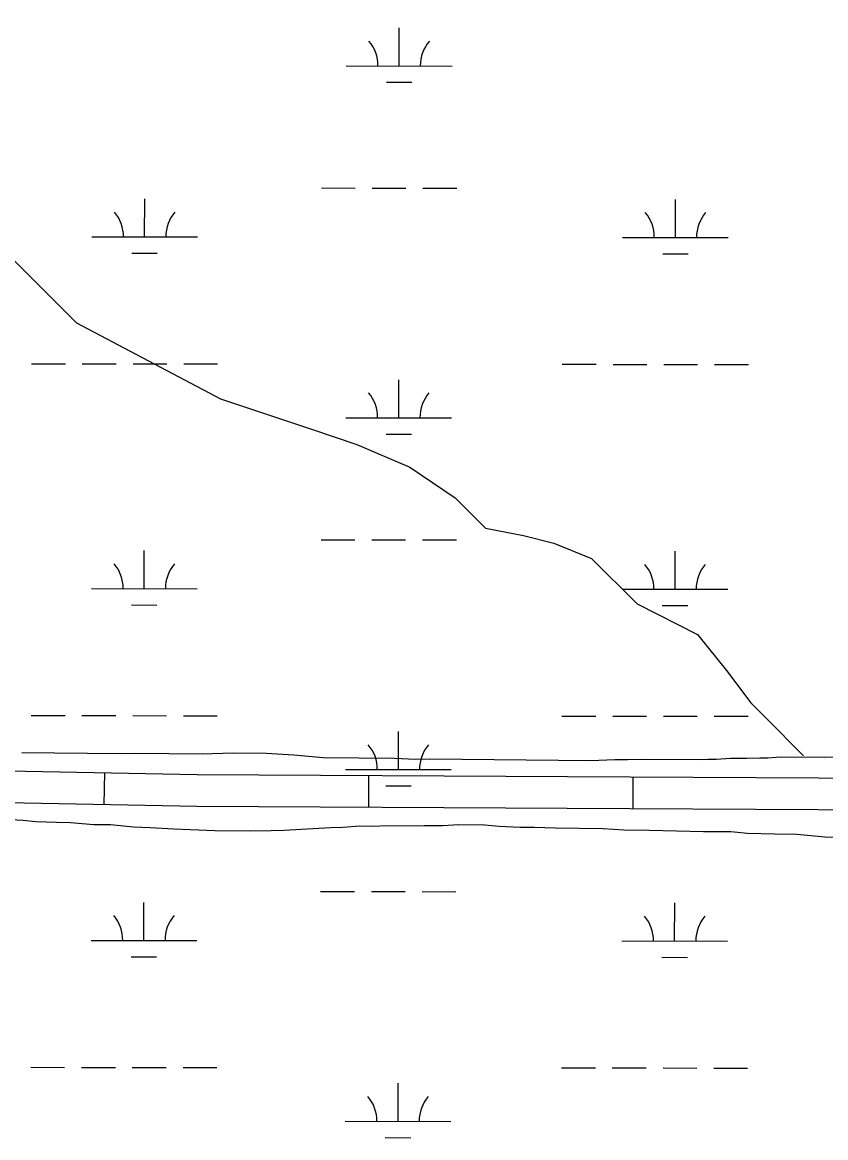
# Model space of a CAD drawing. Extents: x 3148686 to 3186545, y 916144 to 941516.
# Drawn here: x 3176699 to 3177459, y 934848 to 935903 of the extents above; entities that cross this region are included whole.
import ezdxf

# ---------------------------------------------------------------- set-up
doc = ezdxf.new("R2010")
doc.units = 0
for name, color, linetype in [('V-ROAD-CNTR', 7, 'Continuous'), ('V-SITE-VEGE', 7, 'Continuous'), ('V-TOPO-SHOR', 7, 'Continuous'), ('V-WETL-SWMP', 7, 'Continuous')]:
    doc.layers.add(name, color=color, linetype=linetype)

msp = doc.modelspace()

# ---------------------------------------------------------------- linework, layer by layer
at = {"layer": 'V-ROAD-CNTR'}
for p, q in [((3176777.1197319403, 935193.545503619), (3176776.537297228, 935163.5511579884)), ((3177026.8876278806, 935190.9984377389), (3177026.7314210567, 935160.9988444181)), ((3177276.88511349, 935189.6920181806), (3177276.7266384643, 935159.6924367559))]:
    msp.add_line(p, q, dxfattribs=at)
for points in [[(3175951.3237250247, 935211.7951779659), (3176382.307845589, 935208.671569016), (3176470.5953393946, 935209.5957923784), (3176620.7760097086, 935196.5814095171), (3176864.8346697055, 935191.8422417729), (3177214.836670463, 935190.0197937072), (3178164.409190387, 935185.0036060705), (3178868.7521334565, 935178.000117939), (3178994.5302592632, 935168.0617452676), (3179310.4149575, 935168.4596101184), (3179684.655747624, 935144.263698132), (3179924.908202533, 935124.2128807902), (3180138.276027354, 935103.5946004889), (3180300.8405648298, 935086.0975911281), (3180461.1264392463, 935080.6329383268), (3180887.764141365, 935085.5366936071), (3181317.805496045, 935087.0652351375), (3181732.489537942, 935083.4074464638), (3182167.953359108, 935086.346337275), (3182851.8855889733, 935081.7890092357)], [(3175933.1989953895, 935181.9257512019), (3176382.3561544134, 935178.6704309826), (3176469.4546606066, 935179.5822076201), (3176619.187990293, 935166.6065904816), (3176864.4653302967, 935161.8437582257), (3177214.6793295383, 935160.0202062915), (3178164.1808096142, 935155.0043939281), (3178867.419866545, 935148.0118820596), (3178993.3657407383, 935138.060254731), (3179309.4650425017, 935138.4583898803), (3179682.4402523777, 935114.3443018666), (3179922.2177974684, 935094.3331192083), (3180135.2279726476, 935073.7493995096), (3180298.7214351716, 935056.1524088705), (3180460.7875607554, 935050.6270616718), (3180887.9898586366, 935055.5373063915), (3181317.726503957, 935057.0647648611), (3181732.4584620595, 935053.4065535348), (3182167.9546408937, 935056.3456627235), (3182851.7884110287, 935051.788990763)]]:
    msp.add_lwpolyline(points, dxfattribs=at)
at = {"layer": 'V-SITE-VEGE'}
for p, q in [((3176791.895, 935211.2719999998), (3176698.799, 935212.2339999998)), ((3176806.358, 935211.698), (3176791.895, 935211.272)), ((3176869.3850000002, 935211.0439999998), (3176806.358, 935211.698)), ((3176898.889, 935211.894), (3176869.3850000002, 935211.0439999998)), ((3176930.114, 935211.5729999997), (3176898.889, 935211.8939999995)), ((3176956.122, 935210.1449999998), (3176930.114, 935211.5729999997)), ((3176983.8540000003, 935207.544), (3176956.122, 935210.1449999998)), ((3177051.5100000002, 935206.8439999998), (3176983.8540000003, 935207.544)), ((3177071.164, 935206.0609999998), (3177051.5100000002, 935206.8439999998)), ((3177084.47, 935206.5040000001), (3177071.164, 935206.061)), ((3177237.126, 935204.9209999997), (3177084.47, 935206.5040000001)), ((3177259.691, 935205.8439999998), (3177237.126, 935204.9209999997)), ((3177271.8340000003, 935205.7169999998), (3177259.691, 935205.8439999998)), ((3177288.031, 935206.1289999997), (3177271.8340000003, 935205.7169999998)), ((3177337.761, 935205.613), (3177288.031, 935206.1289999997)), ((3177347.597, 935206.0879999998), (3177337.761, 935205.613)), ((3177355.693, 935206.0039999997), (3177347.597, 935206.0879999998)), ((3177369.005, 935207.0239999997), (3177355.693, 935206.0039999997)), ((3177384.617, 935206.8619999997), (3177369.005, 935207.0239999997)), ((3177396.7660000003, 935207.3149999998), (3177384.617, 935206.8619999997)), ((3177404.284, 935207.2369999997), (3177396.7660000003, 935207.3149999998)), ((3177416.4390000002, 935208.2669999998), (3177404.284, 935207.2369999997)), ((3177458.073, 935207.8349999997), (3177416.4390000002, 935208.2669999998)), ((3177467.329, 935208.3159999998), (3177458.073, 935207.8349999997)), ((3176699.9890000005, 935148.4839999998), (3176682.6460000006, 935149.2419999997)), ((3176712.119, 935147.2019999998), (3176699.9890000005, 935148.4839999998)), ((3176731.7740000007, 935146.4199999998), (3176712.119, 935147.2019999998)), ((3176745.0740000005, 935146.2799999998), (3176731.7740000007, 935146.4199999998)), ((3176767.0280000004, 935144.3179999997), (3176745.0740000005, 935146.2799999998)), ((3176782.6400000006, 935144.1569999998), (3176767.0280000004, 935144.3179999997)), ((3176804.597, 935142.1949999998), (3176782.6400000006, 935144.1569999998)), ((3176820.202, 935141.4550000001), (3176804.597, 935142.1950000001)), ((3177002.374000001, 935141.8789999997), (3176990.8050000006, 935141.42)), ((3177018.5780000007, 935142.8679999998), (3177002.374000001, 935141.8789999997)), ((3177029.5650000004, 935142.7559999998), (3177018.5780000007, 935142.8679999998)), ((3177046.3410000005, 935143.1609999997), (3177029.5650000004, 935142.7559999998)), ((3177073.518, 935142.8769999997), (3177046.3410000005, 935143.1609999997)), ((3177079.305, 935143.3969999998), (3177073.518, 935142.8769999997)), ((3177097.2290000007, 935143.2099999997), (3177079.305, 935143.3969999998)), ((3177112.278, 935144.2119999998), (3177097.2290000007, 935143.2099999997)), ((3177136.5650000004, 935143.9599999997), (3177112.278, 935144.2119999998)), ((3177150.432, 935142.659), (3177136.5650000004, 935143.9599999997)), ((3177170.0850000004, 935141.8789999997), (3177150.432, 935142.659)), ((3177183.3850000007, 935141.7399999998), (3177170.0850000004, 935141.8789999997)), ((3177203.6170000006, 935140.9509999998), (3177183.3850000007, 935141.7399999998)), ((3176842.7430000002, 935140.0649999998), (3176820.202, 935141.4549999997)), ((3176881.472, 935138.5059999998), (3176842.7430000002, 935140.0649999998)), ((3176915.59, 935138.1539999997), (3176881.472, 935138.5059999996)), ((3176934.6790000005, 935138.5329999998), (3176915.59, 935138.154)), ((3176946.8260000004, 935138.9829999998), (3176934.6790000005, 935138.5329999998)), ((3176963.0300000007, 935139.9739999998), (3176946.8260000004, 935138.9829999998)), ((3176974.6010000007, 935140.4330000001), (3176963.0300000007, 935139.974)), ((3176990.8050000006, 935141.42), (3176974.6010000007, 935140.4330000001)), ((3177248.7180000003, 935140.4820000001), (3177203.6170000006, 935140.9509999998)), ((3177268.3680000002, 935139.1229999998), (3177248.7180000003, 935140.4819999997)), ((3177292.656, 935138.8709999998), (3177268.3680000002, 935139.1229999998)), ((3177343.534, 935137.7669999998), (3177292.656, 935138.8709999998)), ((3177369.556, 935137.4959999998), (3177343.534, 935137.7669999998)), ((3177385.1580000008, 935136.1780000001), (3177369.556, 935137.4959999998)), ((3177410.594, 935135.336), (3177385.1580000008, 935136.1780000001)), ((3177431.989, 935135.1149999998), (3177410.594, 935135.3359999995)), ((3177458.5640000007, 935132.5259999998), (3177431.989, 935135.1149999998)), ((3177471.864, 935132.3889999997), (3177458.5640000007, 935132.5259999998))]:
    msp.add_line(p, q, dxfattribs=at)
at = {"layer": 'V-TOPO-SHOR'}
msp.add_lwpolyline([(3176442.7685428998, 935905.8644111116), (3176471.3838624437, 935855.664901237), (3176564.4950254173, 935798.2303902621), (3176628.945563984, 935747.9931263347), (3176686.213957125, 935683.4293256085), (3176707.692436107, 935661.9055417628), (3176750.6493940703, 935618.857974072), (3176886.7477182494, 935547.0440706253), (3176972.722040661, 935518.2852856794), (3177015.709201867, 935503.9058932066), (3177065.8558560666, 935482.3519061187), (3177108.8279156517, 935453.6384260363), (3177137.4658876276, 935424.9400475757), (3177173.2935558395, 935417.735249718), (3177201.954180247, 935410.538002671), (3177237.7742976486, 935396.1661610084), (3177280.7312556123, 935353.1185933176), (3177338.0374028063, 935324.3900116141), (3177366.667823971, 935288.5245893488), (3177388.138752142, 935259.8337616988), (3177402.4577381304, 935245.4845724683), (3177438.2552031, 935209.6115993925)], dxfattribs=at)
at = {"layer": 'V-WETL-SWMP'}
for p, q in [((3177055.7410259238, 935861.8691625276), (3177055.7789500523, 935897.8691382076)), ((3177005.74106043, 935861.9218476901), (3177105.740991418, 935861.8164773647)), ((3177043.724778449, 935846.4508173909), (3177067.7247618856, 935846.4255285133)), ((3176982.2114749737, 935746.5145907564), (3177014.21145289, 935746.4808722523)), ((3177030.211441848, 935746.4640130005), (3177062.2114197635, 935746.4302944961)), ((3177078.2114087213, 935746.4134352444), (3177110.2113866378, 935746.3797167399)), ((3176815.098678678, 935700.2606580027), (3176815.136602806, 935736.260633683)), ((3177317.006332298, 935699.7317959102), (3177317.0442564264, 935735.7317715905)), ((3176765.0987131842, 935700.3133431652), (3176865.0986441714, 935700.2079728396)), ((3177267.0063668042, 935699.7844810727), (3177367.0062977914, 935699.6791107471)), ((3176803.0824312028, 935684.842312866), (3176827.0824146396, 935684.8170239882)), ((3177304.990084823, 935684.3134507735), (3177328.9900682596, 935684.2881618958)), ((3176708.1282638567, 935580.3023209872), (3176740.128241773, 935580.2686024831)), ((3176756.128230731, 935580.2517432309), (3176788.128208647, 935580.2180247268)), ((3176804.1281976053, 935580.201165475), (3176836.128175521, 935580.1674469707)), ((3176852.128164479, 935580.1505877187), (3176884.128142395, 935580.1168692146)), ((3177210.035917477, 935579.7734588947), (3177242.035895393, 935579.7397403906)), ((3177258.0358843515, 935579.7228811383), (3177290.035862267, 935579.6891626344)), ((3177306.035851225, 935579.6723033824), (3177338.0358291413, 935579.6385848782)), ((3177354.035818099, 935579.6217256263), (3177386.035796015, 935579.588007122)), ((3177055.390570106, 935529.1943872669), (3177055.4284942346, 935565.194362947)), ((3177005.3906046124, 935529.2470724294), (3177105.3905356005, 935529.1417021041)), ((3177043.3743226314, 935513.7760421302), (3177067.374306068, 935513.7507532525)), ((3176981.861019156, 935413.8398154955), (3177013.8609970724, 935413.8060969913)), ((3177029.8609860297, 935413.7892377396), (3177061.8609639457, 935413.7555192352)), ((3177077.860952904, 935413.7386599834), (3177109.8609308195, 935413.704941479)), ((3176814.74822286, 935367.5858827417), (3176814.7861469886, 935403.5858584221)), ((3177316.65587648, 935367.0570206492), (3177316.6938006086, 935403.0569963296)), ((3176764.7482573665, 935367.6385679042), (3176864.7481883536, 935367.5331975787)), ((3177266.655910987, 935367.1097058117), (3177366.655841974, 935367.0043354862)), ((3176802.7319753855, 935352.167537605), (3176826.731958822, 935352.1422487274)), ((3177304.6396290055, 935351.6386755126), (3177328.639612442, 935351.6133866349)), ((3176707.7778080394, 935247.6275457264), (3176739.7777859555, 935247.5938272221)), ((3176755.7777749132, 935247.5769679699), (3176787.7777528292, 935247.543249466)), ((3176803.777741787, 935247.526390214), (3176835.777719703, 935247.4926717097)), ((3176851.7777086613, 935247.4758124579), (3176883.777686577, 935247.4420939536)), ((3177209.6854616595, 935247.0986836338), (3177241.685439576, 935247.0649651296)), ((3177257.6854285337, 935247.0481058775), (3177289.6854064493, 935247.0143873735)), ((3177305.685395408, 935246.9975281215), (3177337.6853733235, 935246.9638096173)), ((3177353.6853622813, 935246.9469503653), (3177385.6853401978, 935246.9132318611)), ((3177055.040114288, 935196.5196120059), (3177055.078038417, 935232.519587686)), ((3177005.0401487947, 935196.5722971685), (3177105.0400797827, 935196.4669268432)), ((3177043.0238668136, 935181.1012668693), (3177067.0238502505, 935181.0759779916)), ((3176981.510563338, 935081.1650402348), (3177013.510541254, 935081.1313217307)), ((3177029.510530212, 935081.1144624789), (3177061.5105081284, 935081.0807439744)), ((3177077.510497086, 935081.0638847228), (3177109.5104750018, 935081.0301662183)), ((3176814.3977670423, 935034.911107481), (3176814.435691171, 935070.9110831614)), ((3177316.3054206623, 935034.3822453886), (3177316.3433447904, 935070.3822210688)), ((3176764.3978015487, 935034.9637926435), (3176864.397732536, 935034.858422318)), ((3177266.3054551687, 935034.4349305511), (3177366.3053861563, 935034.3295602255)), ((3176802.3815195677, 935019.4927623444), (3176826.381503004, 935019.4674734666)), ((3177304.289173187, 935018.9639002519), (3177328.2891566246, 935018.9386113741)), ((3176707.4273522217, 934914.9527704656), (3176739.427330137, 934914.9190519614)), ((3176755.4273190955, 934914.9021927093), (3176787.4272970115, 934914.8684742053)), ((3176803.4272859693, 934914.8516149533), (3176835.4272638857, 934914.8178964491)), ((3176851.4272528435, 934914.8010371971), (3176883.427230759, 934914.767318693)), ((3177209.3350058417, 934914.4239083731), (3177241.334983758, 934914.390189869)), ((3177257.3349727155, 934914.3733306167), (3177289.3349506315, 934914.3396121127)), ((3177305.3349395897, 934914.3227528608), (3177337.3349175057, 934914.2890343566)), ((3177353.3349064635, 934914.2721751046), (3177385.3348843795, 934914.2384566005)), ((3177054.689658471, 934863.8448367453), (3177054.727582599, 934899.8448124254)), ((3177004.689692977, 934863.8975219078), (3177104.6896239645, 934863.7921515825)), ((3177042.673410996, 934848.4264916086), (3177066.6733944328, 934848.401202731))]:
    msp.add_line(p, q, dxfattribs=at)
for centre, radius, start, end in [((3177000.4986281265, 935862.4021750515), 35.24628790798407, 359.16780716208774, 40.71146549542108), ((3177110.9844240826, 935862.2857557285), 35.246287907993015, 139.1678041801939, 180.71146251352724), ((3176759.85628088, 935700.7936705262), 35.24628790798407, 359.16780716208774, 40.71146549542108), ((3176870.3420768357, 935700.6772512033), 35.246287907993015, 139.1678041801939, 180.71146251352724), ((3177261.7639344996, 935700.2648084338), 35.24628790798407, 359.16780716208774, 40.71146549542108), ((3177372.249730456, 935700.1483891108), 35.246287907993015, 139.1678041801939, 180.71146251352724), ((3177000.148172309, 935529.7273997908), 35.24628790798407, 359.16780716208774, 40.71146549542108), ((3177110.633968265, 935529.6109804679), 35.246287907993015, 139.1678041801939, 180.71146251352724), ((3176759.505825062, 935368.1188952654), 35.24628790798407, 359.16780716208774, 40.71146549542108), ((3176869.991621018, 935368.0024759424), 35.246287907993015, 139.1678041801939, 180.71146251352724), ((3177261.4134786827, 935367.5900331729), 35.24628790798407, 359.16780716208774, 40.71146549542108), ((3177371.8992746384, 935367.4736138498), 35.246287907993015, 139.1678041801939, 180.71146251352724), ((3176999.7977164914, 935197.0526245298), 35.24628790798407, 359.16780716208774, 40.71146549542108), ((3177110.2835124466, 935196.9362052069), 35.246287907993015, 139.1678041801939, 180.71146251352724), ((3176759.155369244, 935035.4441200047), 35.24628790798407, 359.16780716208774, 40.71146549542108), ((3176869.6411652, 935035.3277006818), 35.246287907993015, 139.1678041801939, 180.71146251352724), ((3177261.0630228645, 935034.9152579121), 35.24628790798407, 359.16780716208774, 40.71146549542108), ((3177371.5488188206, 935034.7988385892), 35.246287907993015, 139.1678041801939, 180.71146251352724), ((3176999.4472606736, 934864.3778492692), 35.24628790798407, 359.16780716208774, 40.71146549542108), ((3177109.933056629, 934864.2614299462), 35.246287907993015, 139.1678041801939, 180.71146251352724)]:
    msp.add_arc(centre, radius, start, end, dxfattribs=at)

doc.saveas('drawing.dxf')
